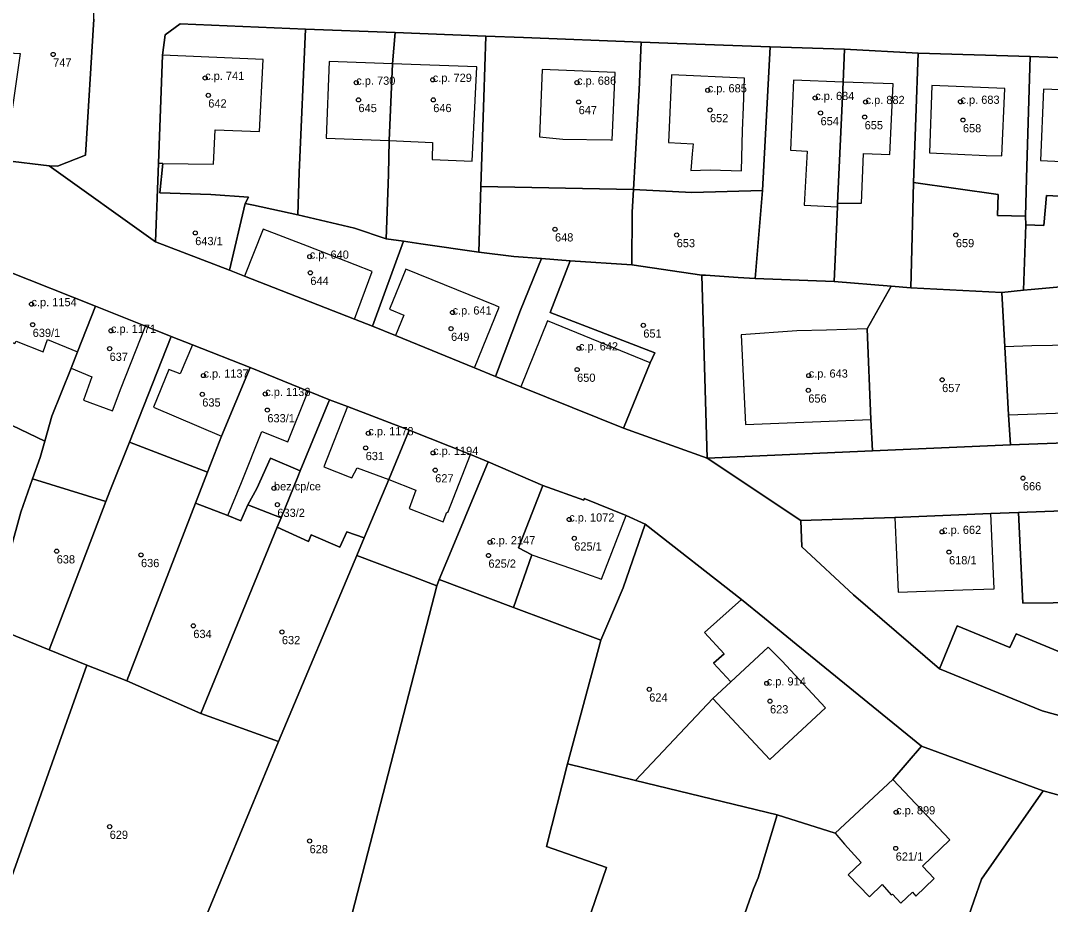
# Model space of a CAD drawing. Extents: x -878211 to -870363, y -1058464 to -1052522.
# Drawn here: x -874523.6 to -874398.3, y -1056594.5 to -1056486.9 of the extents above; entities that cross this region are included whole.
import ezdxf

# ---------------------------------------------------------------- set-up
doc = ezdxf.new("R2010")
doc.units = 0
for name, color, linetype in [('Definiční body', 7, 'Continuous'), ('Polygon budovy', 7, 'Continuous'), ('Polygon parcely', 7, 'Continuous')]:
    doc.layers.add(name, color=color, linetype=linetype)

msp = doc.modelspace()

# ---------------------------------------------------------------- linework, layer by layer
at = {"layer": 'Definiční body'}
for centre in [(-874519.64, -1056491.02994), (-874501.14, -1056493.88994), (-874482.75, -1056494.46994), (-874473.44, -1056494.11994), (-874455.88, -1056494.46994), (-874500.76, -1056495.99994), (-874439.97, -1056495.39994), (-874426.89, -1056496.32994), (-874482.48, -1056496.55994), (-874473.38, -1056496.55994), (-874455.68, -1056496.80994), (-874420.76, -1056496.81994), (-874409.21, -1056496.78994), (-874439.7, -1056497.78994), (-874426.24, -1056498.15994), (-874420.87, -1056498.64994), (-874408.91, -1056499.01994), (-874502.35, -1056512.74994), (-874458.56, -1056512.29994), (-874443.75, -1056512.99994), (-874409.77, -1056512.99994), (-874488.41, -1056515.63994), (-874488.34, -1056517.59994), (-874522.28, -1056521.41994), (-874471.03, -1056522.42994), (-874522.13, -1056523.91994), (-874447.81, -1056523.99994), (-874512.61, -1056524.65994), (-874471.21, -1056524.39994), (-874512.77, -1056526.82994), (-874455.65, -1056526.79994), (-874501.35, -1056530.10994), (-874455.87, -1056529.37994), (-874427.68, -1056530.10994), (-874411.44, -1056530.62994), (-874501.49, -1056532.38994), (-874493.83, -1056532.34994), (-874427.73, -1056531.90994), (-874493.57, -1056534.30994), (-874481.28, -1056537.12994), (-874481.6, -1056538.90994), (-874473.4, -1056539.51994), (-874473.14, -1056541.61994), (-874401.61, -1056542.58994), (-874492.77, -1056543.82994), (-874492.35, -1056545.81994), (-874456.83, -1056547.61994), (-874411.45, -1056549.12994), (-874466.46, -1056550.39994), (-874456.22, -1056549.90994), (-874519.21, -1056551.47994), (-874410.6, -1056551.58994), (-874508.95, -1056551.92994), (-874466.66, -1056551.99994), (-874502.58, -1056560.55994), (-874491.8, -1056561.30994), (-874432.79, -1056567.56994), (-874447.09, -1056568.28994), (-874432.39, -1056569.72994), (-874417.04, -1056583.25994), (-874512.76, -1056584.99994), (-874488.43, -1056586.73994), (-874417.09, -1056587.64994)]:
    msp.add_circle(centre, 0.25, dxfattribs=at)
at = {"layer": 'Polygon budovy'}
for points in [[(-874494.51, -1056500.4), (-874494.07, -1056491.65), (-874506.34, -1056491.11), (-874506.83, -1056504.26), (-874506.3, -1056504.29), (-874500.14, -1056504.38), (-874499.94, -1056500.2)], [(-874486.04, -1056491.88), (-874486.41, -1056501.22), (-874478.76, -1056501.52), (-874478.35, -1056492.18)], [(-874478.35, -1056492.18), (-874478.76, -1056501.52), (-874473.46, -1056501.73), (-874473.5, -1056503.82), (-874468.65, -1056504.02), (-874468.09, -1056492.55)], [(-874460.14, -1056492.88), (-874460.43, -1056501.05), (-874457.59, -1056501.32), (-874451.79, -1056501.42), (-874451.59, -1056501.45), (-874451.25, -1056493.21)], [(-874441.76, -1056501.9), (-874441.87, -1056503.12), (-874442.02, -1056505.15), (-874439.66, -1056505.09), (-874435.85, -1056505.18), (-874435.74, -1056500.28), (-874435.61, -1056497.44), (-874435.48, -1056493.92), (-874444.38, -1056493.52), (-874444.76, -1056501.73)], [(-874429.53, -1056494.16), (-874429.9, -1056502.68), (-874427.88, -1056502.79), (-874428.25, -1056509.39), (-874424.18, -1056509.59), (-874424.16, -1056509.12), (-874423.5, -1056494.42)], [(-874421.03, -1056503.07), (-874417.79, -1056503.22), (-874417.42, -1056494.61), (-874423.5, -1056494.42), (-874424.16, -1056509.12), (-874421.26, -1056509.12)], [(-874413, -1056502.99), (-874406.08, -1056503.33), (-874404.18, -1056503.36), (-874403.83, -1056495.18), (-874412.69, -1056494.81)], [(-874399.45, -1056503.94), (-874385.6, -1056504.57), (-874385.3, -1056497.14), (-874387.93, -1056497.08), (-874387.9, -1056495.77), (-874388.71, -1056495.65), (-874388.7, -1056494.66), (-874392.94, -1056494.48), (-874393, -1056495.51), (-874399.12, -1056495.24)], [(-874494.1, -1056512.29), (-874496.35, -1056518.01), (-874482.98, -1056523.23), (-874480.8, -1056517.45), (-874484.96, -1056515.81), (-874488.69, -1056514.35)], [(-874514.5, -1056521.67), (-874525.31, -1056517.35), (-874528, -1056524.77), (-874524.3, -1056526.22), (-874524.14, -1056525.94), (-874520.86, -1056527.21), (-874520.33, -1056525.7), (-874516.68, -1056527.23)], [(-874478.69, -1056522.04), (-874476.96, -1056522.77), (-874477.96, -1056525.24), (-874468.37, -1056529.16), (-874465.34, -1056521.78), (-874465.79, -1056521.59), (-874476.72, -1056517.17)], [(-874517.46, -1056529.22), (-874514.92, -1056530.27), (-874515.94, -1056533.12), (-874512.41, -1056534.4), (-874511.35, -1056531.59), (-874508.4, -1056524.09), (-874514.5, -1056521.67), (-874516.68, -1056527.23)], [(-874462.71, -1056531.46), (-874450.22, -1056536.5), (-874446.97, -1056528.56), (-874459.48, -1056523.45)], [(-874429.13, -1056524.65), (-874435.91, -1056525.13), (-874435.39, -1056536.07), (-874420.13, -1056535.47), (-874420.55, -1056524.42), (-874425.5, -1056524.6)], [(-874400.54, -1056526.5), (-874403.81, -1056526.63), (-874403.37, -1056534.89), (-874387.3, -1056534.3), (-874387.99, -1056526.27)], [(-874505.56, -1056529.35), (-874507.44, -1056533.97), (-874499.17, -1056537.49), (-874495.65, -1056529.12), (-874502.7, -1056526.38), (-874504.18, -1056529.89)], [(-874502.32, -1056545.62), (-874498.39, -1056547.15), (-874496.7, -1056543.1), (-874494.25, -1056536.93), (-874491.09, -1056538.16), (-874488.59, -1056532), (-874495.65, -1056529.12), (-874499.17, -1056537.49), (-874500.87, -1056541.88)], [(-874483.81, -1056533.89), (-874486.68, -1056541.23), (-874483.62, -1056542.44), (-874483.27, -1056542.54), (-874482.65, -1056541.32), (-874478.78, -1056542.75), (-874476.32, -1056536.77)], [(-874471.59, -1056546.76), (-874468.85, -1056539.73), (-874476.32, -1056536.77), (-874478.78, -1056542.75), (-874475.49, -1056544.07), (-874476.32, -1056546.28), (-874472.19, -1056547.9), (-874471.72, -1056546.73)], [(-874495.93, -1056545.84), (-874491.91, -1056547.41), (-874489.87, -1056542.43), (-874489.57, -1056541.69), (-874493.17, -1056540.16), (-874494.86, -1056543.85)], [(-874470.8, -1056550.48), (-874472.65, -1056554.94), (-874463.6, -1056558.33), (-874461.38, -1056551.92), (-874463, -1056551.07), (-874460.03, -1056543.47), (-874466.68, -1056540.59)], [(-874449.88, -1056547.12), (-874455.01, -1056545.08), (-874455.04, -1056545.28), (-874460.03, -1056543.47), (-874463, -1056551.07), (-874461.38, -1056551.92), (-874456.56, -1056553.58), (-874452.9, -1056554.89)], [(-874417.19, -1056547.36), (-874416.8, -1056556.48), (-874408.91, -1056556.19), (-874405.11, -1056556.04), (-874405.53, -1056546.89)], [(-874409.63, -1056560.58), (-874411.75, -1056565.79), (-874399.25, -1056570.9), (-874382.74, -1056575.43), (-874383.1, -1056566.57), (-874383.93, -1056566.42), (-874395.89, -1056564.24), (-874402.45, -1056561.52), (-874403.19, -1056563.21)], [(-874437.15, -1056567.37), (-874439.34, -1056569.41), (-874432.43, -1056576.83), (-874425.63, -1056570.55), (-874430.94, -1056564.84), (-874432.6, -1056563.14)], [(-874416.47, -1056594.29), (-874415.06, -1056592.99), (-874414.63, -1056593.44), (-874412.4, -1056591.3), (-874413.84, -1056589.8), (-874410.5, -1056586.62), (-874417.44, -1056579.26), (-874424.45, -1056585.79), (-874423.34, -1056587.15), (-874421.3, -1056589.37), (-874422.86, -1056590.85), (-874420.3, -1056593.54), (-874418.76, -1056592.05), (-874417.63, -1056593.3), (-874417.47, -1056593.2)]]:
    msp.add_lwpolyline(points, close=True, dxfattribs=at)
at = {"layer": 'Polygon parcely'}
for points in [[(-874540.74, -1056481.47), (-874541.04, -1056482.41), (-874536.01, -1056483.21), (-874537.05, -1056490.1), (-874536.06, -1056490.23), (-874523.64, -1056490.9), (-874525.53, -1056503.93), (-874520.11, -1056504.57), (-874519.11, -1056504.61), (-874515.7, -1056503.29), (-874514.7, -1056486.72), (-874514.71, -1056483.17)], [(-874506.67, -1056507.87), (-874500.46, -1056508.09), (-874495.88, -1056508.38), (-874496.27, -1056509.17), (-874495.25, -1056509.38), (-874489.86, -1056510.53), (-874489.69, -1056505.39), (-874488.91, -1056487.97), (-874504.18, -1056487.32), (-874506.02, -1056488.63), (-874506.34, -1056491.11), (-874506.83, -1056504.26), (-874506.3, -1056504.29)], [(-874479.12, -1056513.45), (-874478.82, -1056505.64), (-874478.76, -1056501.52), (-874478.35, -1056492.18), (-874478.01, -1056488.35), (-874488.91, -1056487.97), (-874489.69, -1056505.39), (-874489.86, -1056510.53), (-874482.96, -1056512.16)], [(-874467.57, -1056507.11), (-874467.24, -1056496.27), (-874467, -1056488.79), (-874478.01, -1056488.35), (-874478.35, -1056492.18), (-874478.76, -1056501.52), (-874478.82, -1056505.64), (-874479.12, -1056513.45), (-874477.01, -1056513.77), (-874474.89, -1056514.07), (-874467.82, -1056515.09)], [(-874462.38, -1056488.97), (-874467, -1056488.79), (-874467.24, -1056496.27), (-874467.57, -1056507.11), (-874449.01, -1056507.47), (-874448.8, -1056503.9), (-874448.31, -1056495.34), (-874448.07, -1056489.55)], [(-874432.39, -1056490.1), (-874444.81, -1056489.66), (-874448.07, -1056489.55), (-874448.31, -1056495.34), (-874448.8, -1056503.9), (-874449.01, -1056507.47), (-874441.89, -1056507.84), (-874433.32, -1056507.58)], [(-874424.16, -1056509.12), (-874423.5, -1056494.42), (-874423.32, -1056490.38), (-874432.39, -1056490.1), (-874433.32, -1056507.58), (-874434.2, -1056518.31), (-874424.59, -1056518.64), (-874424.43, -1056515.07), (-874424.18, -1056509.59)], [(-874415.24, -1056519.44), (-874415.05, -1056511.62), (-874414.94, -1056506.61), (-874414.35, -1056490.88), (-874423.32, -1056490.38), (-874423.5, -1056494.42), (-874424.16, -1056509.12), (-874424.18, -1056509.59), (-874424.43, -1056515.07), (-874424.59, -1056518.64), (-874417.63, -1056519.23)], [(-874400.72, -1056491.29), (-874414.35, -1056490.88), (-874414.94, -1056506.61), (-874404.64, -1056508.09), (-874404.69, -1056510.63), (-874401.29, -1056510.7), (-874401.15, -1056504.66)], [(-874384.75, -1056491.88), (-874387.81, -1056491.77), (-874400.72, -1056491.29), (-874401.15, -1056504.66), (-874401.29, -1056510.7), (-874401.27, -1056511.78), (-874399.06, -1056511.86), (-874398.75, -1056508.19), (-874384.85, -1056508.94), (-874384.89, -1056497.15)], [(-874496.27, -1056509.17), (-874495.88, -1056508.38), (-874500.46, -1056508.09), (-874506.67, -1056507.87), (-874506.3, -1056504.29), (-874506.83, -1056504.26), (-874507.18, -1056513.82), (-874498.17, -1056517.29)], [(-874449.01, -1056507.47), (-874467.57, -1056507.11), (-874467.82, -1056515.09), (-874463.58, -1056515.6), (-874460.19, -1056515.86), (-874456.71, -1056516.14), (-874449.2, -1056516.64), (-874449.17, -1056510.21)], [(-874436.25, -1056518.17), (-874434.2, -1056518.31), (-874433.32, -1056507.58), (-874441.89, -1056507.84), (-874449.01, -1056507.47), (-874449.17, -1056510.21), (-874449.2, -1056516.64), (-874440.69, -1056517.87), (-874440.26, -1056517.9)], [(-874401.27, -1056511.78), (-874401.29, -1056510.7), (-874404.69, -1056510.63), (-874404.64, -1056508.09), (-874414.94, -1056506.61), (-874415.05, -1056511.62), (-874415.24, -1056519.44), (-874404.16, -1056519.98), (-874401.52, -1056519.71)], [(-874384.94, -1056518.23), (-874384.91, -1056515.08), (-874384.85, -1056508.94), (-874398.75, -1056508.19), (-874399.06, -1056511.86), (-874401.27, -1056511.78), (-874401.52, -1056519.71), (-874400.62, -1056519.62)], [(-874489.86, -1056510.53), (-874495.25, -1056509.38), (-874496.27, -1056509.17), (-874498.17, -1056517.29), (-874496.35, -1056518.01), (-874482.98, -1056523.23), (-874480.78, -1056524.09), (-874477.01, -1056513.77), (-874479.12, -1056513.45), (-874482.96, -1056512.16)], [(-874460.19, -1056515.86), (-874463.58, -1056515.6), (-874467.82, -1056515.09), (-874474.89, -1056514.07), (-874477.01, -1056513.77), (-874480.78, -1056524.09), (-874477.96, -1056525.24), (-874468.37, -1056529.16), (-874465.81, -1056530.21), (-874462.76, -1056522.16)], [(-874456.71, -1056516.14), (-874460.19, -1056515.86), (-874462.76, -1056522.16), (-874465.81, -1056530.21), (-874462.71, -1056531.46), (-874450.22, -1056536.5), (-874446.97, -1056528.56), (-874446.41, -1056527.36), (-874459.13, -1056522.44)], [(-874456.71, -1056516.14), (-874459.13, -1056522.44), (-874446.41, -1056527.36), (-874446.97, -1056528.56), (-874450.22, -1056536.5), (-874440.04, -1056540.15), (-874440.69, -1056517.87), (-874449.2, -1056516.64)], [(-874520.66, -1056538.08), (-874519.79, -1056535.06), (-874517.46, -1056529.22), (-874516.68, -1056527.23), (-874514.5, -1056521.67), (-874525.31, -1056517.35), (-874527.37, -1056516.49), (-874529.39, -1056527.23), (-874526.74, -1056528.08), (-874528.64, -1056534.27)], [(-874440.04, -1056540.15), (-874419.92, -1056539.28), (-874420.13, -1056535.47), (-874420.55, -1056524.42), (-874417.63, -1056519.23), (-874424.59, -1056518.64), (-874434.2, -1056518.31), (-874436.25, -1056518.17), (-874440.26, -1056517.9), (-874440.69, -1056517.87)], [(-874384.94, -1056518.23), (-874400.62, -1056519.62), (-874401.52, -1056519.71), (-874404.16, -1056519.98), (-874403.81, -1056526.63), (-874403.37, -1056534.89), (-874403.14, -1056538.55), (-874384.19, -1056537.86)], [(-874419.92, -1056539.28), (-874403.14, -1056538.55), (-874403.37, -1056534.89), (-874403.81, -1056526.63), (-874404.16, -1056519.98), (-874415.24, -1056519.44), (-874417.63, -1056519.23), (-874420.55, -1056524.42), (-874420.13, -1056535.47)], [(-874520.66, -1056538.08), (-874521.24, -1056540.06), (-874522.16, -1056542.69), (-874513.23, -1056545.42), (-874512.74, -1056544.16), (-874510.37, -1056538.2), (-874505.28, -1056525.37), (-874508.4, -1056524.09), (-874514.5, -1056521.67), (-874516.68, -1056527.23), (-874517.46, -1056529.22), (-874519.79, -1056535.06)], [(-874510.37, -1056538.2), (-874500.87, -1056541.88), (-874499.17, -1056537.49), (-874495.65, -1056529.12), (-874502.7, -1056526.38), (-874505.28, -1056525.37)], [(-874502.32, -1056545.62), (-874498.39, -1056547.15), (-874496.79, -1056547.78), (-874495.93, -1056545.84), (-874494.86, -1056543.85), (-874493.17, -1056540.16), (-874489.57, -1056541.69), (-874486.02, -1056533.04), (-874488.59, -1056532), (-874495.65, -1056529.12), (-874499.17, -1056537.49), (-874500.87, -1056541.88)], [(-874528.64, -1056534.27), (-874530.6, -1056533.68), (-874535.12, -1056557.72), (-874527.37, -1056560.52), (-874523.57, -1056546.74), (-874522.16, -1056542.69), (-874521.24, -1056540.06), (-874520.66, -1056538.08)], [(-874481.78, -1056549.86), (-874478.78, -1056542.75), (-874476.32, -1056536.77), (-874483.81, -1056533.89), (-874486.02, -1056533.04), (-874489.57, -1056541.69), (-874489.87, -1056542.43), (-874491.91, -1056547.41), (-874492.37, -1056548.54), (-874488.57, -1056550.29), (-874488.23, -1056549.49), (-874484.76, -1056550.98), (-874483.91, -1056549.13)], [(-874330.78, -1056544.15), (-874321.63, -1056543.78), (-874319.45, -1056543.71), (-874326.13, -1056535.82), (-874348.38, -1056536.81), (-874364.21, -1056536.96), (-874384.19, -1056537.86), (-874403.14, -1056538.55), (-874419.92, -1056539.28), (-874440.04, -1056540.15), (-874428.62, -1056547.76), (-874417.19, -1056547.36), (-874405.53, -1056546.89), (-874402.16, -1056546.76), (-874383.9, -1056546.09), (-874373.1, -1056545.73), (-874365.49, -1056545.45), (-874362.2, -1056545.35), (-874355.93, -1056545.07), (-874349.64, -1056544.84), (-874344.53, -1056544.62), (-874343.6, -1056544.63), (-874336.58, -1056544.39), (-874332.88, -1056544.22)], [(-874481.78, -1056549.86), (-874482.68, -1056552), (-874477.4, -1056553.99), (-874476.32, -1056554.41), (-874472.96, -1056555.68), (-874472.65, -1056554.94), (-874470.8, -1056550.48), (-874466.68, -1056540.59), (-874468.85, -1056539.73), (-874476.32, -1056536.77), (-874478.78, -1056542.75)], [(-874513.23, -1056545.42), (-874520.14, -1056563.47), (-874515.54, -1056565.34), (-874510.67, -1056567.24), (-874502.32, -1056545.62), (-874500.87, -1056541.88), (-874510.37, -1056538.2), (-874512.74, -1056544.16)], [(-874491.91, -1056547.41), (-874489.87, -1056542.43), (-874489.57, -1056541.69), (-874493.17, -1056540.16), (-874494.86, -1056543.85), (-874495.93, -1056545.84)], [(-874463.6, -1056558.33), (-874461.38, -1056551.92), (-874463, -1056551.07), (-874460.03, -1056543.47), (-874466.68, -1056540.59), (-874470.8, -1056550.48), (-874472.65, -1056554.94)], [(-874522.16, -1056542.69), (-874523.57, -1056546.74), (-874527.37, -1056560.52), (-874520.14, -1056563.47), (-874513.23, -1056545.42)], [(-874463.6, -1056558.33), (-874459.26, -1056559.96), (-874452.98, -1056562.31), (-874452.25, -1056560.61), (-874450.25, -1056555.95), (-874447.57, -1056548.18), (-874449.88, -1056547.12), (-874455.01, -1056545.08), (-874455.04, -1056545.28), (-874460.03, -1056543.47), (-874463, -1056551.07), (-874461.38, -1056551.92)], [(-874502.32, -1056545.62), (-874510.67, -1056567.24), (-874501.67, -1056571.24), (-874492.37, -1056548.54), (-874491.91, -1056547.41), (-874495.93, -1056545.84), (-874496.79, -1056547.78), (-874498.39, -1056547.15)], [(-874390.49, -1056557.69), (-874390.49, -1056557.44), (-874385.28, -1056557.43), (-874383.93, -1056566.42), (-874383.1, -1056566.57), (-874383.28, -1056562.03), (-874383.57, -1056555.06), (-874383.92, -1056546.36), (-874383.9, -1056546.09), (-874402.16, -1056546.76), (-874401.64, -1056557.8)], [(-874383.93, -1056566.42), (-874385.28, -1056557.43), (-874390.49, -1056557.44), (-874390.49, -1056557.69), (-874401.64, -1056557.8), (-874402.16, -1056546.76), (-874405.53, -1056546.89), (-874417.19, -1056547.36), (-874428.62, -1056547.76), (-874428.53, -1056550.94), (-874422.25, -1056556.77), (-874411.75, -1056565.79), (-874409.63, -1056560.58), (-874403.19, -1056563.21), (-874402.45, -1056561.52), (-874395.89, -1056564.24)], [(-874501.67, -1056571.24), (-874492.23, -1056574.63), (-874482.68, -1056552), (-874481.78, -1056549.86), (-874483.91, -1056549.13), (-874484.76, -1056550.98), (-874488.23, -1056549.49), (-874488.57, -1056550.29), (-874492.37, -1056548.54)], [(-874452.98, -1056562.31), (-874457.06, -1056577.35), (-874448.75, -1056579.37), (-874439.34, -1056569.41), (-874437.15, -1056567.37), (-874439.27, -1056565.09), (-874437.98, -1056563.98), (-874440.38, -1056561.36), (-874435.86, -1056557.37), (-874447.57, -1056548.18), (-874450.25, -1056555.95), (-874452.25, -1056560.61)], [(-874482.68, -1056552), (-874492.23, -1056574.63), (-874505.17, -1056605.89), (-874493.95, -1056609.2), (-874487.28, -1056611.12), (-874472.96, -1056555.68), (-874476.32, -1056554.41), (-874477.4, -1056553.99)], [(-874472.96, -1056555.68), (-874487.28, -1056611.12), (-874475.03, -1056615.34), (-874462.44, -1056619.5), (-874452.28, -1056589.96), (-874459.59, -1056587.43), (-874457.06, -1056577.35), (-874452.98, -1056562.31), (-874459.26, -1056559.96), (-874463.6, -1056558.33), (-874472.65, -1056554.94)], [(-874546.14, -1056592.16), (-874545.38, -1056592.43), (-874531.91, -1056597.08), (-874527.34, -1056598.5), (-874515.54, -1056565.34), (-874520.14, -1056563.47), (-874527.37, -1056560.52), (-874535.12, -1056557.72), (-874537.13, -1056556.99), (-874542.4, -1056577.56)], [(-874431.52, -1056583.55), (-874424.45, -1056585.79), (-874417.44, -1056579.26), (-874413.96, -1056575.21), (-874429.2, -1056562.79), (-874433.06, -1056559.63), (-874435.86, -1056557.37), (-874440.38, -1056561.36), (-874437.98, -1056563.98), (-874439.27, -1056565.09), (-874437.15, -1056567.37), (-874439.34, -1056569.41), (-874448.75, -1056579.37)], [(-874383.1, -1056566.57), (-874383.93, -1056566.42), (-874395.89, -1056564.24), (-874402.45, -1056561.52), (-874403.19, -1056563.21), (-874409.63, -1056560.58), (-874411.75, -1056565.79), (-874399.25, -1056570.9), (-874382.74, -1056575.43)], [(-874492.23, -1056574.63), (-874501.67, -1056571.24), (-874510.67, -1056567.24), (-874515.54, -1056565.34), (-874527.34, -1056598.5), (-874513.29, -1056603.18), (-874505.17, -1056605.89)], [(-874399.15, -1056580.65), (-874413.96, -1056575.21), (-874417.44, -1056579.26), (-874424.45, -1056585.79), (-874431.52, -1056583.55), (-874433.84, -1056591.24), (-874434.41, -1056592.58), (-874435.46, -1056595.57), (-874429.59, -1056597.21), (-874425.86, -1056598.45), (-874417.47, -1056600.82), (-874416.33, -1056597.18), (-874411.58, -1056598.63), (-874412.58, -1056602.26), (-874410.04, -1056603), (-874409.44, -1056599.43), (-874406.65, -1056591.37)], [(-874425.86, -1056598.45), (-874429.59, -1056597.21), (-874435.46, -1056595.57), (-874434.41, -1056592.58), (-874433.84, -1056591.24), (-874431.52, -1056583.55), (-874448.75, -1056579.37), (-874457.06, -1056577.35), (-874459.59, -1056587.43), (-874452.28, -1056589.96), (-874462.44, -1056619.5), (-874456.17, -1056621.91), (-874437.15, -1056627.95), (-874417.92, -1056633.73), (-874416.85, -1056634), (-874413.84, -1056620.64), (-874410.55, -1056606.05), (-874410.04, -1056603), (-874412.58, -1056602.26), (-874413.16, -1056604.33), (-874418.14, -1056602.93), (-874417.47, -1056600.82)], [(-874390.92, -1056582.93), (-874399.15, -1056580.65), (-874406.65, -1056591.37), (-874409.44, -1056599.43), (-874410.04, -1056603), (-874410.55, -1056606.05), (-874413.84, -1056620.64), (-874398.08, -1056624.97), (-874371.71, -1056629.09), (-874371.71, -1056611.62), (-874372.19, -1056611.57), (-874375.58, -1056611.24), (-874381.94, -1056609.81), (-874392.72, -1056607.44), (-874392.18, -1056604.62), (-874390.79, -1056601.51)]]:
    msp.add_lwpolyline(points, close=True, dxfattribs=at)
for points in [[(-874514.7, -1056486.72), (-874515.7, -1056503.29), (-874519.11, -1056504.61), (-874520.11, -1056504.57), (-874507.18, -1056513.82), (-874506.83, -1056504.26), (-874506.34, -1056491.11), (-874506.02, -1056488.63), (-874504.18, -1056487.32), (-874488.91, -1056487.97), (-874478.01, -1056488.35), (-874467, -1056488.79), (-874462.38, -1056488.97), (-874448.07, -1056489.55), (-874444.81, -1056489.66), (-874432.39, -1056490.1), (-874423.32, -1056490.38), (-874414.35, -1056490.88), (-874400.72, -1056491.29), (-874387.81, -1056491.77)], [(-874468.37, -1056529.16), (-874477.96, -1056525.24), (-874480.78, -1056524.09), (-874482.98, -1056523.23), (-874496.35, -1056518.01), (-874498.17, -1056517.29), (-874507.18, -1056513.82), (-874520.11, -1056504.57), (-874525.53, -1056503.93)], [(-874525.31, -1056517.35), (-874514.5, -1056521.67), (-874508.4, -1056524.09), (-874505.28, -1056525.37), (-874502.7, -1056526.38), (-874495.65, -1056529.12), (-874488.59, -1056532), (-874486.02, -1056533.04), (-874483.81, -1056533.89), (-874476.32, -1056536.77), (-874468.85, -1056539.73), (-874466.68, -1056540.59), (-874460.03, -1056543.47), (-874455.04, -1056545.28), (-874455.01, -1056545.08), (-874449.88, -1056547.12), (-874447.57, -1056548.18), (-874435.86, -1056557.37), (-874433.06, -1056559.63), (-874429.2, -1056562.79), (-874413.96, -1056575.21), (-874399.15, -1056580.65), (-874390.92, -1056582.93)], [(-874382.74, -1056575.43), (-874399.25, -1056570.9), (-874411.75, -1056565.79), (-874422.25, -1056556.77), (-874428.53, -1056550.94), (-874428.62, -1056547.76), (-874440.04, -1056540.15), (-874450.22, -1056536.5), (-874462.71, -1056531.46), (-874465.81, -1056530.21), (-874468.37, -1056529.16)]]:
    msp.add_lwpolyline(points, dxfattribs=at)

# ---------------------------------------------------------------- texts
at = {"layer": 'Definiční body'}
for s, p in [('747', (-874519.64, -1056492.519)), ('c.p. 741', (-874501.14, -1056494.139)), ('c.p. 730', (-874482.75, -1056494.72)), ('c.p. 729', (-874473.44, -1056494.37)), ('c.p. 686', (-874455.88, -1056494.72)), ('c.p. 685', (-874439.97, -1056495.649)), ('c.p. 684', (-874426.89, -1056496.58)), ('c.p. 882', (-874420.76, -1056497.07)), ('c.p. 683', (-874409.21, -1056497.04)), ('642', (-874500.76, -1056497.489)), ('645', (-874482.48, -1056498.049)), ('646', (-874473.38, -1056498.049)), ('647', (-874455.68, -1056498.299)), ('652', (-874439.7, -1056499.279)), ('654', (-874426.24, -1056499.649)), ('655', (-874420.87, -1056500.139)), ('658', (-874408.91, -1056500.509)), ('643/1', (-874502.35, -1056514.239)), ('648', (-874458.56, -1056513.789)), ('653', (-874443.75, -1056514.489)), ('659', (-874409.77, -1056514.489)), ('c.p. 640', (-874488.41, -1056515.889)), ('644', (-874488.34, -1056519.089)), ('c.p. 1154', (-874522.28, -1056521.669)), ('c.p. 641', (-874471.03, -1056522.679)), ('639/1', (-874522.13, -1056525.409)), ('c.p. 1171', (-874512.61, -1056524.909)), ('649', (-874471.21, -1056525.889)), ('651', (-874447.81, -1056525.489)), ('c.p. 642', (-874455.65, -1056527.05)), ('637', (-874512.77, -1056528.319)), ('c.p. 1137', (-874501.35, -1056530.36)), ('650', (-874455.87, -1056530.869)), ('c.p. 643', (-874427.68, -1056530.36)), ('657', (-874411.44, -1056532.119)), ('c.p. 1138', (-874493.83, -1056532.6)), ('656', (-874427.73, -1056533.399)), ('635', (-874501.49, -1056533.879)), ('633/1', (-874493.57, -1056535.799)), ('c.p. 1178', (-874481.28, -1056537.379)), ('c.p. 1194', (-874473.4, -1056539.77)), ('631', (-874481.6, -1056540.399)), ('627', (-874473.14, -1056543.109)), ('bez cp/ce', (-874492.77, -1056544.08)), ('666', (-874401.61, -1056544.079)), ('633/2', (-874492.35, -1056547.309)), ('c.p. 1072', (-874456.83, -1056547.87)), ('c.p. 662', (-874411.45, -1056549.379)), ('c.p. 2147', (-874466.46, -1056550.649)), ('625/1', (-874456.22, -1056551.399)), ('638', (-874519.21, -1056552.969)), ('636', (-874508.95, -1056553.419)), ('625/2', (-874466.66, -1056553.489)), ('618/1', (-874410.6, -1056553.079)), ('634', (-874502.58, -1056562.049)), ('632', (-874491.8, -1056562.799)), ('c.p. 914', (-874432.79, -1056567.82)), ('624', (-874447.09, -1056569.779)), ('623', (-874432.39, -1056571.219)), ('c.p. 899', (-874417.04, -1056583.51)), ('629', (-874512.76, -1056586.489)), ('628', (-874488.43, -1056588.229)), ('621/1', (-874417.09, -1056589.139))]:
    msp.add_text(s, height=0.999996, dxfattribs=at).set_placement(p)

doc.saveas('drawing.dxf')
